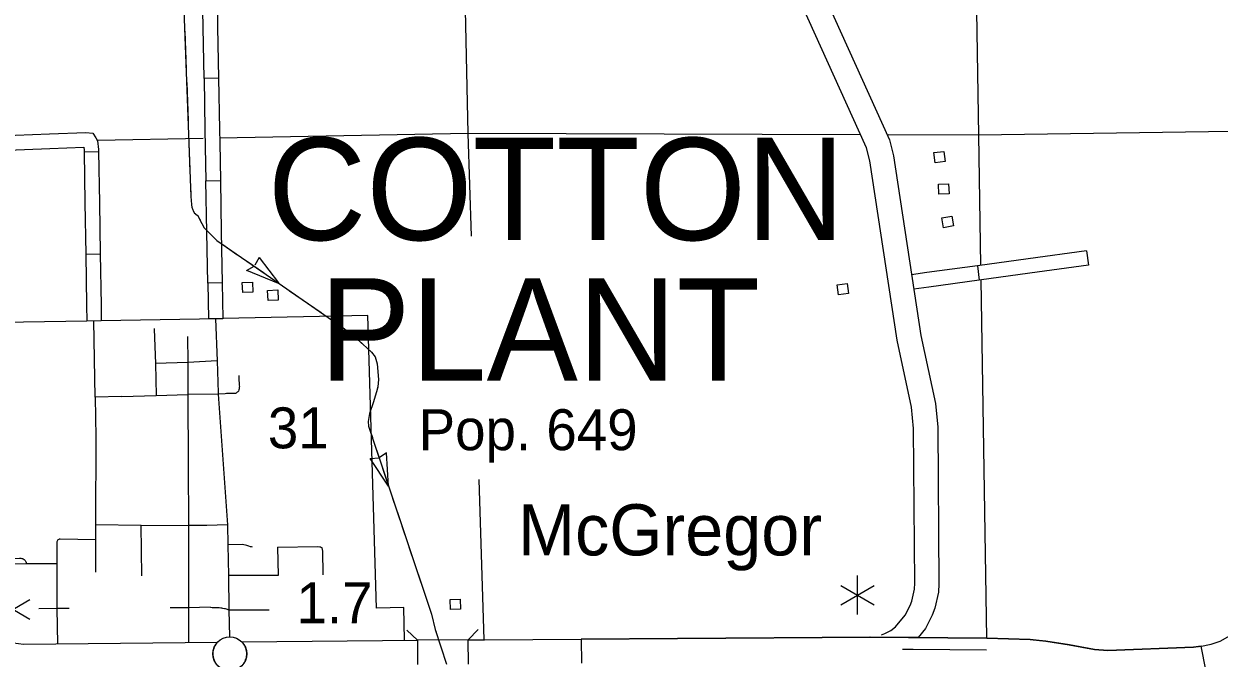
# Model space of a CAD drawing. Extents: x 1084508 to 1142749, y 1057638 to 1093403.
# Drawn here: x 1095928 to 1099802, y 1087695 to 1089750 of the extents above; entities that cross this region are included whole.
import ezdxf

# ---------------------------------------------------------------- set-up
doc = ezdxf.new("R2010")
doc.units = 0
for name, color, linetype in [('Level 10', 7, 'Continuous'), ('Level 24', 7, 'Continuous'), ('Level 31', 7, 'Continuous'), ('Level 33', 7, 'Continuous'), ('Level 34', 7, 'Continuous'), ('Level 37', 7, 'Continuous'), ('Level 43', 7, 'Continuous'), ('Level 45', 7, 'Continuous'), ('Level 48', 7, 'Continuous'), ('Level 5', 7, 'Continuous'), ('Level 56', 7, 'Continuous'), ('Level 6', 7, 'Continuous'), ('Level 7', 7, 'Continuous')]:
    doc.layers.add(name, color=color, linetype=linetype)

msp = doc.modelspace()

# ---------------------------------------------------------------- linework, layer by layer
at = {"layer": 'Level 10'}
for p, q in [((1096634, 1087747.7), (1097203, 1087752.8)), ((1097367.6, 1087754.3), (1097203, 1087752.8)), ((1097367.6, 1087754.3), (1097420.7, 1087754.8)), ((1097734.5, 1087756.9), (1097735, 1087678.4)), ((1099759.1, 1087657.1), (1099744.3, 1087733.9))]:
    msp.add_line(p, q, dxfattribs=at)
for points in [[(1098074.5, 1091728.6), (1098087.9, 1091687.2), (1098094.2, 1091652.6), (1098096.2, 1091471.2), (1098129.2, 1090729), (1098134.1, 1090704.6), (1098150.8, 1090661.5), (1098733.6, 1089374.6), (1098747, 1089321.9), (1098835.1, 1088739.9), (1098882.7, 1088520.4), (1098890.2, 1088443.2), (1098893.6, 1087936.1), (1098892, 1087908.4), (1098880.9, 1087856.8), (1098871.9, 1087833.8), (1098850.5, 1087791.3), (1098826.3, 1087762)], [(1098752.5, 1087797), (1098784.4, 1087834.5), (1098800.1, 1087865.8), (1098805.5, 1087879.6), (1098814, 1087919), (1098815.1, 1087938), (1098811.7, 1088439.1), (1098805, 1088508.2), (1098757.9, 1088725.7), (1098669.9, 1089306.4), (1098659.3, 1089348.6), (1098078.4, 1090631.1), (1098058.5, 1090682.4), (1098051, 1090719.4), (1098017.8, 1091469), (1098015.8, 1091645), (1098011.6, 1091668), (1098000.9, 1091701.6)], [(1099739.5, 1087733.2), (1099776.3, 1087740.3), (1099805, 1087750.5), (1100099.3, 1087917.7), (1100141.2, 1087933.6), (1100169.9, 1087939.8), (1100218.5, 1087943.4), (1100433.8, 1087926.7)], [(1098707.9, 1087771), (1098718.7, 1087775), (1098737.4, 1087784.6), (1098752.5, 1087797)], [(1095759.3, 1087756.1), (1095862.7, 1087751.9), (1095893.9, 1087744.7), (1095926.6, 1087739.9), (1096555.1, 1087746.9)], [(1096555.1, 1087746.9), (1096552, 1087743.4), (1096549.5, 1087740.1), (1096546.8, 1087735.4), (1096544.3, 1087730.1), (1096542.7, 1087726.1), (1096541.2, 1087720.8), (1096540.2, 1087714.8), (1096540, 1087709.9), (1096540.2, 1087705.1), (1096541, 1087699), (1096542.1, 1087693.8), (1096544.1, 1087688.6), (1096546.6, 1087683.5), (1096549.1, 1087678.8), (1096551.3, 1087675.7), (1096554.1, 1087672.2), (1096556.9, 1087669.4), (1096557.9, 1087668.4)], [(1096632.7, 1087669.2), (1096635.2, 1087671.5), (1096637.8, 1087674.3), (1096639.7, 1087676.9), (1096642, 1087680.4), (1096644.3, 1087684.6), (1096646.3, 1087689.3), (1096647.6, 1087693.1), (1096648.7, 1087697.3), (1096649.2, 1087700.7), (1096650, 1087705.8), (1096650.2, 1087709.4), (1096649.7, 1087713.9), (1096649.3, 1087718), (1096648.3, 1087722.2), (1096647.6, 1087725.8), (1096646, 1087729.7), (1096644.3, 1087733.6), (1096642.7, 1087736.6), (1096640.1, 1087740.7), (1096638.4, 1087743.1), (1096635.9, 1087746), (1096634, 1087747.7)], [(1097203, 1087752.8), (1097203.8, 1087674.4)], [(1097368.4, 1087675.9), (1097367.6, 1087754.3)], [(1097420.7, 1087754.8), (1098672, 1087763.1), (1098795.6, 1087762.4)], [(1098795.8, 1087762.4), (1098672, 1087763.1), (1097734.5, 1087756.9)], [(1098826.3, 1087762), (1098795.8, 1087762.4), (1098669.2, 1087763)], [(1098795.6, 1087762.4), (1099048.8, 1087759.6)], [(1099049.1, 1087759.6), (1098795.8, 1087762.4)], [(1099048.8, 1087759.6), (1099189, 1087755.7), (1099240.3, 1087750.5), (1099315.9, 1087738.5)], [(1099218.2, 1087752.7), (1099189, 1087755.7), (1099049.1, 1087759.6)], [(1099316.5, 1087738.4), (1099240.3, 1087750.5), (1099218.2, 1087752.7)], [(1099315.9, 1087738.5), (1099397.5, 1087723), (1099441.4, 1087719.6), (1099718.5, 1087730.9), (1099742.4, 1087733.7)], [(1099744.3, 1087733.9), (1099718.5, 1087730.9), (1099441.4, 1087719.6), (1099397.5, 1087723), (1099316.5, 1087738.4)]]:
    msp.add_lwpolyline(points, dxfattribs=at)
at = {"layer": 'Level 24'}
msp.add_circle((1096594.9, 1087709), 54.9, dxfattribs=at)
at = {"layer": 'Level 31'}
for p, q in [((1096558.6, 1089573.5), (1096511.5, 1089572.6)), ((1096517.4, 1089241.2), (1096564.5, 1089242.1)), ((1096570.4, 1088910.7), (1096523.4, 1088909.8))]:
    msp.add_line(p, q, dxfattribs=at)
for points in [[(1096552.6, 1089904.9), (1096555.6, 1089739.2)], [(1096508.5, 1089738.3), (1096505.6, 1089904)], [(1096511.5, 1089572.6), (1096508.5, 1089738.3)], [(1096555.6, 1089739.2), (1096558.6, 1089573.5)], [(1096511.5, 1089572.6), (1096514.5, 1089406.9)], [(1096558.6, 1089573.5), (1096561.5, 1089407.8)], [(1096514.5, 1089406.9), (1096517.4, 1089241.2)], [(1096561.5, 1089407.8), (1096562.3, 1089365)], [(1096562.3, 1089365.2), (1096564.5, 1089242.1)], [(1096520.4, 1089075.5), (1096517.4, 1089241.2)], [(1096564.5, 1089242.1), (1096567.5, 1089076.4)], [(1096523.4, 1088909.8), (1096520.4, 1089075.5)], [(1096567.5, 1089076.4), (1096570.4, 1088910.7)], [(1096523.4, 1088909.8), (1096525.4, 1088794)], [(1096570.4, 1088910.7), (1096572.5, 1088794.8), (1096525.4, 1088794)]]:
    msp.add_lwpolyline(points, dxfattribs=at)
at = {"layer": 'Level 33'}
msp.add_line((1096034.7, 1087855.4), (1096036.2, 1087741.1), dxfattribs=at)
for points in [[(1096549, 1088794.4), (1096553.6, 1088658.7), (1096557.1, 1088554.3), (1096557.4, 1088550.3), (1096587, 1088126.5), (1096588.4, 1088062.2), (1096590.5, 1087963.3), (1096592, 1087851.1), (1096593.8, 1087763.9)], [(1096459.3, 1088652.4), (1096353.6, 1088649.7), (1096356.8, 1088545.9)], [(1096553.6, 1088658.7), (1096459.3, 1088652.4)], [(1096244.2, 1088543), (1096356.8, 1088545.9), (1096459.3, 1088549.1)], [(1096557.4, 1088550.3), (1096459.3, 1088549.1)], [(1096459.6, 1088321.1), (1096461.2, 1088124.6), (1096461, 1087858.1), (1096461, 1087745.8)], [(1096159.4, 1088127.8), (1096159.3, 1088078.6), (1096160.1, 1087973.3)], [(1096309.6, 1087962.2), (1096308.1, 1088125.8)], [(1096520.9, 1088125.1), (1096461.2, 1088124.6)], [(1096587, 1088126.5), (1096520.9, 1088125.1)], [(1096750, 1088054.2), (1096751.9, 1087962.6)], [(1095797.4, 1088017), (1095913.4, 1088019), (1095917.9, 1088018.6), (1095920.4, 1088018), (1095922.9, 1088017.5), (1095925.6, 1088016.5), (1095928.6, 1088014.4), (1095929.9, 1088013.1), (1095930.7, 1088012.1), (1095931.4, 1088011.3), (1095932.5, 1088009.5), (1095933.4, 1088007.8), (1095935.5, 1088001.6)], [(1096073.9, 1087855.9), (1096034.7, 1087855.4), (1095976.4, 1087854.9)], [(1096532.1, 1087859.7), (1096461, 1087858.1), (1096401.6, 1087858.2)], [(1096532.1, 1087859.7), (1096538.2, 1087859.5), (1096543.2, 1087859.3), (1096548.1, 1087859.2), (1096552.3, 1087859.1), (1096555.4, 1087859), (1096558, 1087858.9), (1096560.8, 1087858.7), (1096565.5, 1087858.1), (1096567.7, 1087857.7), (1096571.5, 1087857.2), (1096577.7, 1087856.4), (1096579.7, 1087856), (1096583.2, 1087855.1), (1096592, 1087851.1), (1096722.2, 1087851.8)]]:
    msp.add_lwpolyline(points, dxfattribs=at)
at = {"layer": 'Level 34'}
for points in [[(1096131.2, 1088787.2), (1096131.2, 1088786.9)], [(1096158.6, 1088540.4), (1096154.7, 1088787.3)], [(1096350, 1088762.7), (1096350.1, 1088760.5), (1096353.6, 1088649.7)], [(1096457.4, 1088737.4), (1096459.3, 1088652.4), (1096459.3, 1088549.1), (1096459.6, 1088321.1)], [(1096624.5, 1088610.8), (1096623.9, 1088605.9), (1096623.8, 1088602.4), (1096623.9, 1088599.6), (1096624.2, 1088596.9), (1096624.6, 1088592.5), (1096624.9, 1088590.6), (1096625.4, 1088586.6), (1096625.6, 1088583.5), (1096625.8, 1088579.3), (1096626, 1088575.2), (1096625.8, 1088572.6), (1096625.3, 1088568.8), (1096625, 1088567.2), (1096624.3, 1088564.2), (1096622.8, 1088560.2), (1096621.3, 1088558), (1096619.2, 1088556.3), (1096617, 1088555), (1096615.4, 1088553.8), (1096613, 1088552.9), (1096610.8, 1088552.8), (1096608.6, 1088552.7), (1096592.7, 1088552.2), (1096589.5, 1088552.1), (1096584.1, 1088551.9), (1096579.7, 1088551.6), (1096557.4, 1088550.3)], [(1096244.2, 1088543), (1096158.6, 1088540.4), (1096160.2, 1088411.3)], [(1096160.2, 1088411.3), (1096159.4, 1088127.8)], [(1096159.4, 1088127.8), (1096308.1, 1088125.8), (1096461.2, 1088124.6)], [(1096159.3, 1088078.6), (1096045.3, 1088080.7), (1096043.2, 1088080.5), (1096041.4, 1088080.2), (1096040.4, 1088079.8), (1096037.8, 1088077.9), (1096036, 1088075.9), (1096035.1, 1088074.5), (1096034.3, 1088072.1), (1096033.8, 1088068.9), (1096033.9, 1088065.8), (1096034.3, 1088002.1), (1096034.7, 1087855.4)], [(1096669, 1088055.1), (1096665.5, 1088055.6), (1096662.3, 1088056.1), (1096657.2, 1088057.4), (1096653.8, 1088058.7), (1096650.5, 1088059.7), (1096646.4, 1088061.1), (1096640.3, 1088062.4), (1096635, 1088062.8), (1096588.4, 1088062.2)], [(1096750, 1088054.2), (1096880.6, 1088056.4), (1096886.3, 1088056), (1096886.3, 1088056), (1096888.6, 1088055.4), (1096890.3, 1088054.7), (1096892.1, 1088053.7), (1096892.8, 1088053.1), (1096893.4, 1088052.1), (1096893.7, 1088051.4), (1096894.4, 1088048.9), (1096894.5, 1088047.8), (1096894.8, 1088046), (1096895, 1088043.4), (1096896.4, 1087964.7)], [(1095797.5, 1088000.8), (1095935.5, 1088001.6), (1096034.3, 1088002.1)], [(1096751.9, 1087962.6), (1096590.5, 1087963.3)]]:
    msp.add_lwpolyline(points, dxfattribs=at)
at = {"layer": 'Level 37'}
for points in [[(1097169.4, 1087785.8), (1097203, 1087752.8)], [(1097367.6, 1087754.3), (1097400.6, 1087787.9)]]:
    msp.add_lwpolyline(points, dxfattribs=at)
at = {"layer": 'Level 43'}
for p, q in [((1096690.4, 1088993.3), (1096676.2, 1088968.4)), ((1096754.3, 1088910.7), (1096691, 1088993)), ((1096648.8, 1088950.9), (1096673.6, 1088965.4)), ((1096752.6, 1088908.5), (1096649.7, 1088950.8)), ((1097103.2, 1088359.7), (1097079.3, 1088343.9)), ((1097109.7, 1088252.2), (1097103.2, 1088359.7)), ((1097050.3, 1088342.1), (1097078.9, 1088343.8)), ((1097109.7, 1088252.2), (1097050.3, 1088342.1))]:
    msp.add_line(p, q, dxfattribs=at)
for points in [[(1096446.5, 1089794.7), (1096468.9, 1089190.8), (1096470.5, 1089164.4), (1096471.1, 1089161.1), (1096471.6, 1089159), (1096472, 1089156.9), (1096472.3, 1089156), (1096473.1, 1089153.2), (1096474.2, 1089150.7), (1096474.4, 1089150.1), (1096474.9, 1089148.8), (1096475.4, 1089147.4), (1096476.3, 1089145.1), (1096476.5, 1089144.5), (1096477, 1089143.2), (1096477.7, 1089141.3), (1096478, 1089140.7), (1096479.3, 1089138.3), (1096479.7, 1089137.6), (1096489.2, 1089130.3)], [(1096449.1, 1089726.2), (1096453.7, 1089601.9)], [(1096455.2, 1089560.5), (1096459.8, 1089436.3)], [(1096461.3, 1089394.9), (1096465.9, 1089270.7)], [(1096467.5, 1089229.3), (1096468.9, 1089190.8), (1096470.5, 1089164.4), (1096471.1, 1089161.1), (1096471.6, 1089159), (1096472, 1089156.9), (1096472.3, 1089156), (1096473.1, 1089153.2), (1096474.2, 1089150.7), (1096474.4, 1089150.1), (1096474.9, 1089148.8), (1096475.4, 1089147.4), (1096476.3, 1089145.1), (1096476.5, 1089144.5), (1096477, 1089143.2), (1096477.7, 1089141.3), (1096478, 1089140.7), (1096479.3, 1089138.3), (1096479.7, 1089137.6), (1096489.2, 1089130.3), (1096490.9, 1089129.1), (1096497.3, 1089117.4), (1096498.9, 1089114.3)], [(1096489.2, 1089130.3), (1096490.9, 1089129.1), (1096497.3, 1089117.4), (1096512.3, 1089089), (1096526.5, 1089073.8), (1096552.8, 1089047.7), (1096712.9, 1088938.1), (1096966.8, 1088761.7), (1097012.4, 1088724.7), (1097054.3, 1088686.7), (1097066.5, 1088671.5), (1097073.2, 1088648.5), (1097076.6, 1088597.6), (1097075, 1088574.2), (1097070.6, 1088557.8)], [(1096571.9, 1089034.6), (1096618.2, 1089003)], [(1096652.4, 1088979.6), (1096703.7, 1088944.5)], [(1096703.7, 1088944.5), (1096712.9, 1088938.1), (1096754.8, 1088909.1)], [(1096788.8, 1088885.4), (1096890.9, 1088814.5)], [(1096924.9, 1088790.9), (1096966.8, 1088761.7), (1097012.4, 1088724.7), (1097023.1, 1088714.9)], [(1097053.9, 1088687.1), (1097054.3, 1088686.7), (1097066.5, 1088671.5), (1097073.2, 1088648.5), (1097076.6, 1088597.6), (1097075, 1088574.2), (1097073.5, 1088568.6)], [(1097070.6, 1088557.8), (1097060.1, 1088522.7), (1097047.9, 1088487.8), (1097043.3, 1088462.2), (1097044.9, 1088446.1), (1097248.4, 1087837.3), (1097260.8, 1087788.3), (1097297.8, 1087675.2)], [(1097061.9, 1088528.9), (1097060.1, 1088522.7), (1097047.9, 1088487.8), (1097043.3, 1088462.2), (1097044.9, 1088446.1), (1097057.2, 1088409.4)], [(1097070.3, 1088370.1), (1097109.7, 1088252.2)], [(1097122.9, 1088212.9), (1097142.6, 1088154)], [(1097142.6, 1088154), (1097162.3, 1088095)], [(1097175.4, 1088055.7), (1097214.8, 1087937.9)], [(1097228, 1087898.6), (1097248.4, 1087837.3), (1097260.8, 1087788.3), (1097263.7, 1087779.6)]]:
    msp.add_lwpolyline(points, dxfattribs=at)
at = {"layer": 'Level 45'}
for p, q in [((1096122.6, 1089335.5), (1096169.6, 1089336.2)), ((1099372.1, 1089015), (1099378.5, 1088968.3)), ((1096127.8, 1089004.1), (1096174.9, 1089004.8)), ((1099018.3, 1088966.4), (1099024.7, 1088919.8))]:
    msp.add_line(p, q, dxfattribs=at)
for points in [[(1095844.5, 1089387), (1096010.1, 1089393.4)], [(1096010.1, 1089393.4), (1096128.3, 1089397.9), (1096151.2, 1089395.5), (1096160.5, 1089380.4), (1096166.6, 1089370.6), (1096169.5, 1089343.2), (1096169.6, 1089336.2)], [(1095846.4, 1089339.9), (1096012, 1089346.3)], [(1096012, 1089346.3), (1096121.4, 1089350.5), (1096122.5, 1089340.3), (1096122.6, 1089335.5)], [(1096122.6, 1089335.5), (1096125.2, 1089169.8)], [(1096169.6, 1089336.2), (1096172.2, 1089170.5)], [(1096125.2, 1089169.8), (1096127.8, 1089004.1)], [(1096172.2, 1089170.5), (1096174.9, 1089004.8)], [(1099372.1, 1089015), (1099182.5, 1088989)], [(1096127.8, 1089004.1), (1096130.4, 1088838.4)], [(1096174.9, 1089004.8), (1096177.5, 1088839.1)], [(1099182.5, 1088989), (1099018.3, 1088966.4)], [(1098854.1, 1088943.9), (1098805.2, 1088937.2)], [(1099018.3, 1088966.4), (1098854.1, 1088943.9)], [(1099188.9, 1088942.3), (1099024.7, 1088919.8)], [(1099378.5, 1088968.3), (1099188.9, 1088942.3)], [(1099024.7, 1088919.8), (1098860.5, 1088897.3)], [(1098860.5, 1088897.3), (1098812.3, 1088890.7)], [(1096130.4, 1088838.4), (1096131.2, 1088787.2)], [(1096177.5, 1088839.1), (1096178.3, 1088787.7), (1096131.2, 1088787.2)]]:
    msp.add_lwpolyline(points, dxfattribs=at)
at = {"layer": 'Level 48'}
for p, q in [((1098575.2, 1087930.9), (1098683.9, 1087868.1)), ((1098575.2, 1087868.1), (1098683.9, 1087930.9)), ((1098629.5, 1087836.7), (1098629.5, 1087962.3)), ((1095837.8, 1087884.6), (1095946.6, 1087821.8)), ((1095837.8, 1087821.8), (1095946.6, 1087884.6))]:
    msp.add_line(p, q, dxfattribs=at)
at = {"layer": 'Level 5'}
for points in [[(1098966, 1092996.7), (1098968.2, 1092739.1), (1098994.6, 1091061.2), (1099021.7, 1089389.5), (1099028.4, 1088967.8)], [(1097368.1, 1089395), (1097332, 1091048.9), (1097305.2, 1092142.1)], [(1100289.7, 1089407.4), (1099021.7, 1089389.5), (1098729.6, 1089390.5)], [(1096508.8, 1089378.3), (1096166, 1089371.6)], [(1097368.1, 1089395), (1096562, 1089379.3)], [(1097378.6, 1089061.6), (1097368.1, 1089395)], [(1098638.3, 1089390.8), (1097368.1, 1089395)], [(1099029.2, 1088920.4), (1099047.7, 1087759.7)], [(1097419.8, 1087754.8), (1097403.4, 1088273.8)]]:
    msp.add_lwpolyline(points, dxfattribs=at)
at = {"layer": 'Level 56'}
for points in [[(1098877.6, 1089332.7), (1098910.1, 1089336.6), (1098914, 1089304.1), (1098881.6, 1089300.1)], [(1098893.8, 1089198.2), (1098892.5, 1089230.8), (1098925.2, 1089232.1), (1098926.5, 1089199.5)], [(1098908.9, 1089089), (1098902.9, 1089121.2), (1098935.1, 1089127.2), (1098941.1, 1089095.1)], [(1096636.8, 1088879.6), (1096635.5, 1088912.3), (1096668.3, 1088913.6), (1096669.6, 1088881)], [(1098568.2, 1088872.5), (1098563.8, 1088904.9), (1098596.3, 1088909.2), (1098600.7, 1088876.8)], [(1096718.9, 1088853.9), (1096717.6, 1088886.6), (1096750.4, 1088887.9), (1096751.7, 1088855.3)], [(1097310.4, 1087852.4), (1097309.1, 1087885.1), (1097341.9, 1087886.4), (1097343.2, 1087853.8)]]:
    msp.add_lwpolyline(points, close=True, dxfattribs=at)
at = {"layer": 'Level 6'}
for points in [[(1096131.1, 1088786.9), (1095788.2, 1088781)], [(1096496.7, 1088793.2), (1096178.3, 1088787.7)], [(1096525.4, 1088793.8), (1096496.7, 1088793.2)], [(1097161.5, 1087754), (1097158.7, 1087859.2), (1097070.9, 1087856.6), (1097042.8, 1088805.5), (1096572.6, 1088794.9)]]:
    msp.add_lwpolyline(points, dxfattribs=at)
at = {"layer": 'Level 7'}
for points in [[(1098810.7, 1087722.8), (1098775.8, 1087723.1)], [(1098775.8, 1087723.1), (1098775.8, 1087723.1)], [(1099048.4, 1087720.4), (1098810.7, 1087722.8)]]:
    msp.add_lwpolyline(points, dxfattribs=at)

# ---------------------------------------------------------------- texts
at = {"layer": 'Level 24'}
msp.add_text('McGregor', height=165.73, dxfattribs=at).set_placement((1097529.7, 1088027.9))
at = {"layer": 'Level 48'}
msp.add_text('1.7', height=132.58, dxfattribs=at).set_placement((1096811, 1087808))
at = {"layer": 'Level 5'}
msp.add_text('31', height=132.58, dxfattribs=at).set_placement((1096718.4, 1088374.8))
at = {"layer": 'Level 6'}
for s, height, p in [('COTTON', 331.46, (1096717.5, 1089049.3)), ('PLANT', 331.46, (1096885.5, 1088594.3)), ('Pop. 649', 132.58, (1097207.1, 1088368.8))]:
    msp.add_text(s, height=height, dxfattribs=at).set_placement(p)

doc.saveas('drawing.dxf')
